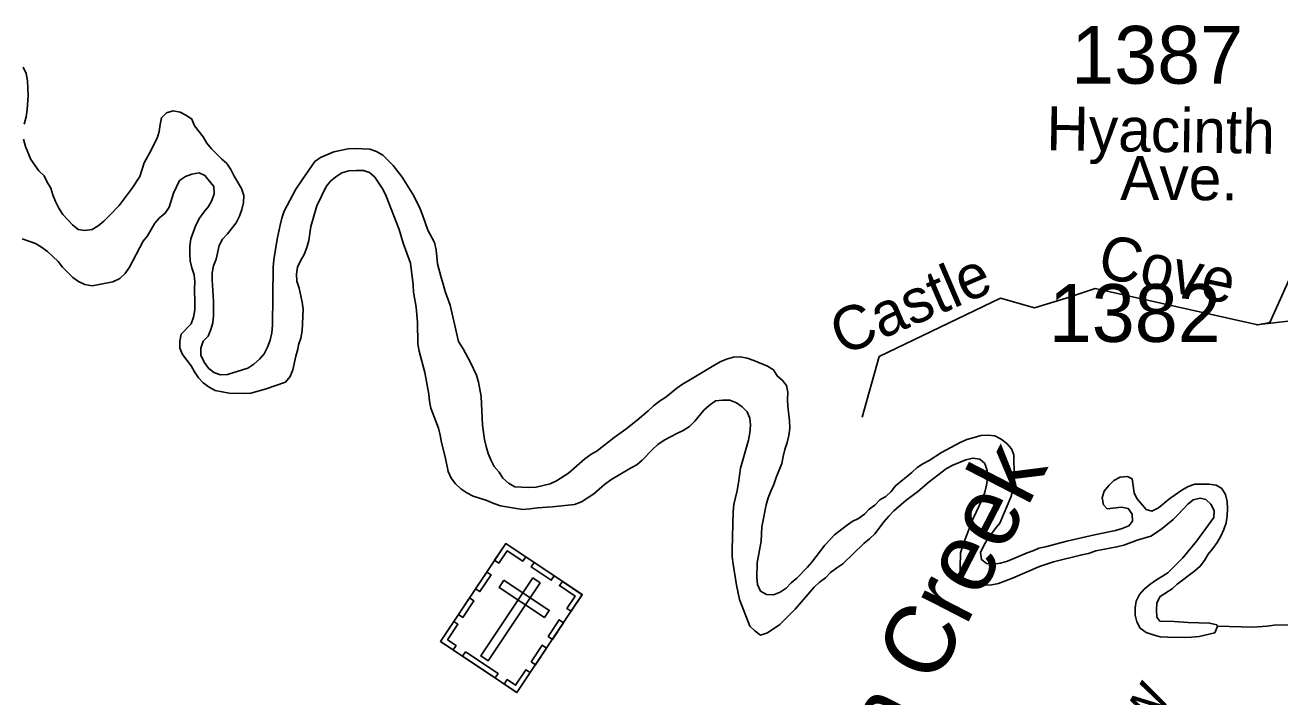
# Model space of a CAD drawing. Extents: x 2290055 to 2389491, y 66597 to 237875.
# Drawn here: x 2327133 to 2329848, y 218901 to 220355 of the extents above; entities that cross this region are included whole.
import ezdxf

# ---------------------------------------------------------------- set-up
doc = ezdxf.new("R2010")
doc.units = 0
for name, color, linetype in [('Exist Cultural Cemetery CELL', 7, 'Continuous'), ('Exist Hydrographic Creek Single Shore', 7, 'Continuous'), ('Exist Hydrographic Creek Single Shore Label', 7, 'Continuous'), ('Exist Hydrographic River Shore', 7, 'Continuous'), ('Exist Road Non-System Type 51', 7, 'Continuous'), ('Exist Road Non-System Type 51 Label', 7, 'Continuous'), ('Exist Road Secondary Type 51 Label', 7, 'Continuous'), ('Exist Road Secondary Type 51 Number Label', 7, 'Continuous')]:
    doc.layers.add(name, color=color, linetype=linetype)

msp = doc.modelspace()

# ---------------------------------------------------------------- linework, layer by layer
at = {"layer": 'Exist Cultural Cemetery CELL'}
for points in [[(2328173.2, 219233.1), (2328338.8, 219122.6), (2328197.5, 218910.8), (2328031.9, 219021.3)], [(2328149.2, 219197.1), (2328158.6, 219190.8), (2328176.5, 219217.6), (2328210.2, 219195), (2328216.4, 219204.3), (2328173.2, 219233.1)], [(2328108, 219135.4), (2328132, 219171.4), (2328141.5, 219165.1), (2328117.5, 219129.1)], [(2328234.8, 219192), (2328277.9, 219163.2), (2328271.6, 219153.7), (2328228.5, 219182.5)], [(2328247.6, 219148.2), (2328232.1, 219158.6), (2328119.5, 218989.9), (2328135.1, 218979.6)], [(2328169.4, 219153.9), (2328159, 219138.3), (2328257, 219073), (2328267.3, 219088.5)], [(2328314.8, 219086.5), (2328305.4, 219092.8), (2328323.2, 219119.6), (2328289.5, 219142.1), (2328295.7, 219151.3), (2328338.8, 219122.5)], [(2328070.7, 219079.5), (2328094.7, 219115.5), (2328104.2, 219109.2), (2328080.1, 219073.2)], [(2328059.4, 219003), (2328065.8, 219012.5), (2328047.5, 219024.8), (2328069.9, 219058.4), (2328060.7, 219064.6), (2328031.9, 219021.4)], [(2328264.7, 219032.1), (2328288.8, 219068.1), (2328298.3, 219061.8), (2328274.2, 219025.7)], [(2328228.1, 218977.2), (2328252.2, 219013.3), (2328261.6, 219006.9), (2328237.6, 218970.9)], [(2328086, 218999), (2328156.6, 218951.9), (2328150.3, 218942.4), (2328079.7, 218989.5)], [(2328169.9, 218929.2), (2328176.3, 218938.8), (2328194.6, 218926.5), (2328217, 218960.2), (2328226.3, 218954), (2328197.5, 218910.8)]]:
    msp.add_lwpolyline(points, close=True, dxfattribs=at)
at = {"layer": 'Exist Hydrographic Creek Single Shore'}
msp.add_lwpolyline([(2329713, 219054), (2329789.5, 219051.9), (2329820.5, 219054.4), (2329835.7, 219056.4), (2329866, 219057)], dxfattribs=at)
at = {"layer": 'Exist Hydrographic River Shore'}
for points in [[(2327129, 220264.2), (2327135.5, 220250.1), (2327139, 220234.8), (2327140, 220202.7), (2327138, 220171.7), (2327135.5, 220156.4), (2327131.2, 220140.9)], [(2327130.2, 220108.4), (2327134.5, 220092.5), (2327146, 220064), (2327163.5, 220039.5), (2327174.5, 220028.9), (2327181.2, 220015.4), (2327189.2, 220002.4), (2327193.5, 219987.5), (2327199, 219973.1), (2327206.2, 219958.6), (2327215.2, 219945.4), (2327236, 219923.1), (2327248, 219913.1), (2327263, 219910.7), (2327278.7, 219912.7), (2327291.7, 219920.6), (2327303.5, 219930.5), (2327315.5, 219942), (2327337, 219964.9), (2327365, 220002.4), (2327382, 220027.5), (2327391.2, 220056.8), (2327406.2, 220084.2), (2327412.5, 220098.3), (2327419.5, 220110.3), (2327423.7, 220124.8), (2327425.5, 220139.8), (2327428.2, 220154.6), (2327439.2, 220165.3), (2327454, 220169.4), (2327469, 220166.9), (2327482.7, 220159.4), (2327494.2, 220151.6), (2327499.7, 220136.9), (2327518.5, 220113), (2327526.5, 220099.7), (2327536.5, 220087.2), (2327558, 220065.4), (2327569.7, 220055.5), (2327578.2, 220042.3), (2327585.5, 220028), (2327601.7, 220001.3), (2327607, 219986.5), (2327606.2, 219971.1), (2327602.5, 219956.2), (2327597.2, 219941.3), (2327590, 219927.4), (2327571.5, 219903.4), (2327560.7, 219892.2), (2327553, 219878.5), (2327546.5, 219848.5)], [(2327546.5, 219848.5), (2327541, 219834.4), (2327538.5, 219819.1), (2327538.2, 219804), (2327540.7, 219757.5), (2327540.7, 219725.9), (2327539.7, 219710.8), (2327535.2, 219696.3), (2327529.2, 219681.7), (2327518.5, 219670.9), (2327513.5, 219655.7), (2327513.7, 219640.8), (2327520.7, 219625.9), (2327530.5, 219613), (2327542, 219603), (2327556, 219598.1), (2327571.5, 219599), (2327615.5, 219612.6), (2327628.5, 219621.2), (2327640.7, 219632), (2327650.7, 219643.5), (2327658, 219657.9), (2327663.7, 219673.4), (2327667.5, 219689), (2327668.5, 219705.8), (2327670.2, 219831.4), (2327671.2, 219847), (2327678.7, 219892.2), (2327685, 219922.4), (2327688.7, 219937.3), (2327693.7, 219952.3), (2327719.5, 220000), (2327732.5, 220020.4), (2327760.5, 220059.6), (2327772.5, 220068.7), (2327801, 220080.7), (2327832.5, 220087.2), (2327847.7, 220088.4), (2327879, 220086.5), (2327894, 220081.4), (2327907.7, 220073.8), (2327929.5, 220051.4), (2327949, 220025.8), (2327974.2, 219985.8), (2327988, 219957.4), (2327994, 219942.4), (2328004.5, 219911), (2328019.2, 219884.3), (2328022.7, 219869.1), (2328025.7, 219838.3), (2328033.2, 219809), (2328038.2, 219794.2), (2328042.2, 219778.9), (2328053.2, 219748.9), (2328071, 219670.7), (2328081, 219654.6)], [(2327706.7, 219594.7), (2327712.7, 219609), (2327719.2, 219638.6), (2327723.7, 219653.5), (2327724.7, 219663.2), (2327730, 219677.7), (2327733, 219693.2), (2327735, 219740.3), (2327733, 219755.6), (2327726.5, 219785.7), (2327721, 219800.9), (2327720.5, 219816.2), (2327722.7, 219831.2), (2327729, 219845.2), (2327737.5, 219858.6), (2327742.7, 219873.5), (2327747, 219889.2), (2327751.5, 219919.2), (2327764.7, 219964), (2327784.5, 220005.7), (2327794.2, 220017.3), (2327806, 220027), (2327818.7, 220035.6), (2327833.7, 220039.7), (2327849.5, 220040.5), (2327865.2, 220040.1), (2327878.5, 220035.8), (2327889.7, 220026), (2327907, 220000), (2327914.5, 219985.2), (2327943, 219912.5), (2327951.5, 219883.2), (2327967.2, 219840.2), (2327973.2, 219792.8), (2327974, 219777), (2327979.2, 219745), (2327982.5, 219712.4), (2327983.2, 219665.1), (2327986, 219649.3), (2327998, 219603.5), (2328006.5, 219556.5), (2328008, 219541.5), (2328011.2, 219526.3), (2328027.5, 219483.1), (2328031.5, 219467.4), (2328034, 219452.1), (2328042.2, 219420.9), (2328049, 219389.3), (2328055.2, 219374.4), (2328064.2, 219362.2), (2328076, 219351.6), (2328089, 219342.6), (2328103, 219335.5), (2328132, 219326.1), (2328147.2, 219319.7), (2328162.2, 219315), (2328209.5, 219307), (2328226, 219308.2), (2328242.2, 219310.7), (2328274, 219312.4), (2328321.7, 219317.6), (2328337.2, 219323.4), (2328363.5, 219341), (2328387.2, 219360.9), (2328400.7, 219371), (2328443, 219396.1), (2328456.5, 219403.2), (2328468.5, 219413.4), (2328490.5, 219437), (2328502.5, 219447.5), (2328516, 219457), (2328543, 219471.5), (2328557, 219477.9), (2328571, 219486.1), (2328582.2, 219497.8), (2328602, 219522.1), (2328613.5, 219532.1), (2328627, 219541.7), (2328642.5, 219543.8), (2328658, 219543.3), (2328672.2, 219537.9), (2328685, 219529.2), (2328695.5, 219518.4), (2328701.2, 219504.5), (2328702.5, 219489.5), (2328701.2, 219472.7), (2328698.2, 219456.6), (2328681, 219396.4), (2328677, 219364.2), (2328674, 219348), (2328666.5, 219317.4), (2328665.2, 219301.6), (2328663, 219220.1), (2328663.2, 219204.3), (2328665, 219188.3), (2328672.7, 219143), (2328679.2, 219112.4), (2328701.5, 219054.7), (2328712.2, 219044), (2328724.7, 219035.2)], [(2327249.2, 219799.9), (2327263, 219793.4), (2327278.5, 219791.2), (2327293.5, 219793.4), (2327323.5, 219799.8), (2327338.5, 219806.5), (2327350, 219817.8), (2327359.2, 219831.2), (2327389, 219887.2), (2327398.2, 219899.3), (2327414.2, 219926.3), (2327424.5, 219938), (2327436.5, 219948.1), (2327445.2, 219961.3), (2327454.7, 219991.2), (2327460.7, 220005.3), (2327467.7, 220018.7), (2327480.2, 220027.6), (2327494.5, 220032.7), (2327509.7, 220035.1), (2327522.5, 220029.8), (2327541.5, 220005.6), (2327542.5, 219990), (2327537.2, 219975.7), (2327530, 219962.2), (2327520, 219950.4), (2327511, 219937), (2327503, 219922.3), (2327491.7, 219892.9), (2327489.7, 219877), (2327489.5, 219860.6), (2327490.2, 219844.7), (2327494.2, 219829.7), (2327499.5, 219814.9), (2327500.5, 219799.6), (2327500, 219784.3), (2327501, 219754), (2327500.7, 219738.6), (2327498, 219722.9), (2327492.5, 219708.4), (2327471, 219686.1), (2327468.5, 219671.2), (2327468.5, 219656.1), (2327474.2, 219642), (2327492.7, 219618.1), (2327500, 219605), (2327508.5, 219592), (2327519, 219580.9), (2327531.5, 219571.8), (2327544.5, 219564), (2327575.2, 219558.6), (2327606, 219557.8), (2327621.7, 219558.5), (2327652.5, 219566.9), (2327696.7, 219582.6), (2327706.7, 219594.7)], [(2327127, 219892.4), (2327156, 219882.5), (2327169, 219874.7), (2327182, 219865.4), (2327205, 219843.5), (2327214.2, 219831.5), (2327236.5, 219809), (2327249.2, 219799.9)], [(2328081, 219654.6), (2328096.5, 219626.3), (2328109.7, 219597.5), (2328114.5, 219582.6), (2328120, 219551.7), (2328123, 219489.1), (2328127.5, 219458.2), (2328131, 219442.9), (2328135.5, 219428), (2328141.5, 219413), (2328148.5, 219399.7), (2328158.7, 219387.9), (2328167.2, 219374.8), (2328179, 219363.6), (2328193.2, 219356.1), (2328223.5, 219354.8), (2328239, 219355.3), (2328269.5, 219362.1), (2328283, 219368.6), (2328308.7, 219385.8), (2328344, 219416.7), (2328357, 219425.6), (2328371.2, 219433.9), (2328408, 219462.4), (2328432.7, 219480.4), (2328457.2, 219499.8), (2328481.7, 219520.4), (2328493, 219531.2), (2328505.5, 219541.3), (2328519.5, 219549.6), (2328543.2, 219569.1), (2328555.7, 219578.3), (2328569.5, 219585.9), (2328623.2, 219618.8), (2328637.2, 219626.3), (2328651, 219632.2), (2328665.7, 219636.4), (2328680.7, 219637), (2328695.7, 219634.2), (2328710, 219629.5), (2328739.5, 219617.3), (2328752.5, 219608.8), (2328760.2, 219595.8), (2328772, 219586.1), (2328780.7, 219575.5), (2328783.5, 219560.4), (2328783, 219545.2), (2328783.7, 219530.1), (2328787.2, 219499), (2328787.5, 219483.2), (2328786, 219467.2), (2328782, 219451.5), (2328777, 219436.5), (2328773.2, 219421.2), (2328770.7, 219406.2), (2328758.5, 219376.2), (2328753.5, 219361.2), (2328746.5, 219346.8), (2328741.2, 219332.3), (2328736.7, 219316.6), (2328727.5, 219269.1), (2328725.5, 219238.3), (2328717, 219191.2), (2328716.2, 219159.8), (2328717.7, 219144.3), (2328724, 219130.4), (2328737, 219122.7), (2328752.7, 219122.4), (2328767.2, 219128), (2328780, 219136.8), (2328791, 219148.2), (2328803, 219158.5), (2328825, 219181.6), (2328835.2, 219193.1), (2328863.5, 219229.4), (2328884.7, 219252), (2328909.5, 219271.6), (2328922.5, 219280.6), (2328936.5, 219287.2), (2328949, 219296.5), (2328959.5, 219307.3), (2328971.7, 219316.1), (2328982.7, 219327.5), (2328995.5, 219335.2), (2329007.2, 219345.7), (2329016.5, 219358.3), (2329051.7, 219387.2), (2329063.2, 219397.6), (2329075.7, 219406), (2329089, 219413.1), (2329116.2, 219429.9), (2329156.5, 219452), (2329171, 219458.5), (2329186.5, 219462.4), (2329201, 219467.3), (2329216.2, 219467.4), (2329231.5, 219466.1), (2329244.7, 219459.1), (2329257, 219449.7), (2329267.5, 219437.9)], [(2328724.7, 219035.2), (2328739.7, 219039.7), (2328766.5, 219057.7), (2328799.2, 219091.3), (2328840.2, 219138.4), (2328851.5, 219148.7), (2328864.7, 219159.3), (2328876, 219170.4), (2328889.2, 219180.8), (2328902.5, 219189.4), (2328948, 219233.6), (2328960, 219243.5), (2328971.5, 219254.5), (2328992, 219280.9), (2329002, 219292.3), (2329013, 219303.8), (2329039, 219326.2), (2329064.5, 219345.7), (2329089, 219366.8), (2329126.5, 219395.8), (2329140.2, 219402.9), (2329168.7, 219414.3), (2329183.5, 219417.6), (2329198.7, 219415.8), (2329209.5, 219406.3), (2329214.5, 219390.9), (2329215.2, 219374.5), (2329213, 219359.2), (2329209.5, 219344.5), (2329204.5, 219329.7), (2329183.5, 219286.1), (2329167, 219242.8), (2329157.2, 219213.1), (2329156, 219181.1), (2329156.7, 219165.1), (2329163.2, 219152.3), (2329176.2, 219144.3), (2329207.7, 219142.9), (2329224.5, 219143.9), (2329239.5, 219146.7), (2329269.7, 219158.1), (2329328.2, 219183.7), (2329358, 219193.6), (2329419.2, 219208.9), (2329434.2, 219211.7), (2329449.5, 219217.1), (2329495.5, 219225.7), (2329510.2, 219229.6), (2329539, 219240.4), (2329568.5, 219249.1), (2329581.2, 219257.1), (2329593.5, 219266), (2329617.2, 219285.4), (2329628.2, 219295.7), (2329648.5, 219318.6), (2329660.5, 219328), (2329675.2, 219331.3), (2329687.5, 219328.5), (2329698.7, 219318.4), (2329705.5, 219304.8), (2329705.2, 219289.6), (2329668, 219238.8), (2329638, 219202.5), (2329627.5, 219191.1), (2329605.5, 219169.9), (2329579, 219153.4), (2329566.5, 219144.2), (2329554.5, 219134.7), (2329544, 219123.2), (2329537, 219108.8), (2329535.2, 219093.7), (2329535.2, 219078.5), (2329538.5, 219063.6), (2329545.5, 219050.3), (2329558.7, 219040.7), (2329573.7, 219035.4), (2329589.2, 219031.4), (2329605.2, 219030.2), (2329641.7, 219029.9), (2329657.5, 219030.3), (2329673.5, 219032), (2329707, 219040), (2329713, 219054)], [(2329267.5, 219437.9), (2329272.7, 219425.2), (2329273.2, 219378.8), (2329270.5, 219348.3), (2329266, 219333.7), (2329242, 219277.4), (2329232, 219265.1), (2329214, 219240.5), (2329206.5, 219227.6), (2329200.5, 219213.8), (2329202.2, 219198.6), (2329213.5, 219190), (2329228.5, 219188.7), (2329243.5, 219190.9), (2329258.7, 219194.8), (2329301.2, 219213.1), (2329315.5, 219218), (2329326.2, 219222.9), (2329341, 219226), (2329386.7, 219238.6), (2329447.2, 219252.2), (2329492, 219261.3), (2329507, 219265.5), (2329521.5, 219271.3), (2329529, 219281.4), (2329528.2, 219296.6), (2329520, 219308.7), (2329505.5, 219311.7), (2329474.5, 219308.4), (2329466.5, 219316.9), (2329463.5, 219331.9), (2329467.5, 219346.8), (2329478, 219359.1), (2329488.7, 219369.7), (2329502.5, 219376.9), (2329518, 219378), (2329528.5, 219373.1), (2329532.7, 219343.2), (2329538.5, 219330.5), (2329559, 219307), (2329571.2, 219303.4), (2329585.5, 219310.2), (2329610.2, 219330.4), (2329635.7, 219348.9), (2329649.7, 219356.6), (2329664.2, 219361.5), (2329695, 219361.8), (2329710.2, 219359.5), (2329722.5, 219352.2), (2329730, 219339.2), (2329733.7, 219324.4), (2329734.7, 219308.8), (2329734.2, 219293.2), (2329732, 219277.9), (2329727, 219263.4), (2329720, 219249.2), (2329712, 219235.4), (2329703, 219222.3), (2329692.7, 219210.1), (2329685.2, 219196.2), (2329675.7, 219184.2), (2329664.2, 219174), (2329626, 219145.3), (2329614.7, 219135.2), (2329589.2, 219118.6), (2329582, 219105.2), (2329581, 219089.4), (2329582, 219073.6), (2329588, 219065.4), (2329619.5, 219064.3), (2329649.5, 219062), (2329696, 219060.9), (2329711.2, 219057.3), (2329713, 219054)]]:
    msp.add_lwpolyline(points, dxfattribs=at)
at = {"layer": 'Exist Road Non-System Type 51'}
msp.add_lwpolyline([(2330241.2, 219873.3), (2330230.7, 219874.3), (2329957.8, 219942.6), (2329936.8, 219937.3), (2329921, 219921.5), (2329826.5, 219711.4), (2329800.3, 219706.2), (2329448.6, 219785), (2329385.6, 219763.9), (2329317.3, 219742.9), (2329243.8, 219763.9), (2328981.3, 219637.9), (2328944.6, 219506.5)], dxfattribs=at)
at = {"layer": 'Exist Road Secondary Type 51 Number Label'}
msp.add_line((2330659.2, 219807.1), (2329796.6, 219706.5), dxfattribs=at)

# ---------------------------------------------------------------- texts
at = {"layer": 'Exist Hydrographic Creek Single Shore Label'}
msp.add_text('Rocky Run Creek', height=150, rotation=62.6982, dxfattribs=at).set_placement((2328626.5, 218002.3))
at = {"layer": 'Exist Road Non-System Type 51 Label'}
for s, rotation, p in [('Cove', 348.2512, (2329450.3, 219811.1)), ('Castle', 23.2065, (2328901.4, 219638.7)), ('View', 59.7116, (2329473.7, 218663.9))]:
    msp.add_text(s, height=95, rotation=rotation, dxfattribs=at).set_placement(p)
at = {"layer": 'Exist Road Secondary Type 51 Label'}
for s, rotation, p in [('Hyacinth', 359.0381, (2329342.2, 220084.6)), ('Ave.', 359.8527, (2329502.4, 219976.7))]:
    msp.add_text(s, height=95, rotation=rotation, dxfattribs=at).set_placement(p)
at = {"layer": 'Exist Road Secondary Type 51 Number Label'}
for s, p in [('1387', (2329396.6, 220228.3)), ('1382', (2329348, 219669.5))]:
    msp.add_text(s, height=125, dxfattribs=at).set_placement(p)

doc.saveas('drawing.dxf')
